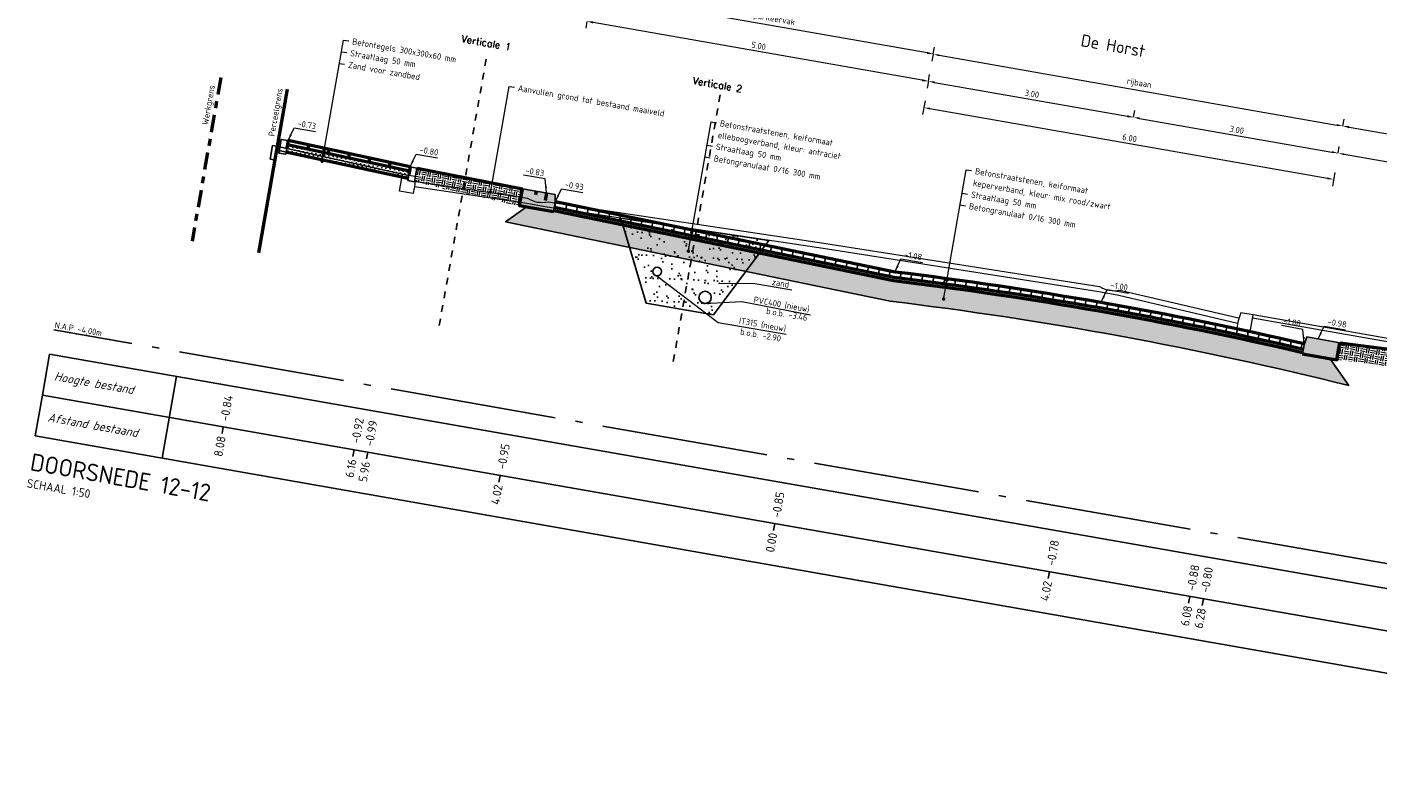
# Model space of a CAD drawing. Header units: metres. Extents: x 2514 to 227642, y 1683 to 852646.
# Tile 382 of 462: x 114335 to 114355, y 426014 to 426025. Entities that reach past the tile are written whole.
import ezdxf
from ezdxf.enums import TextEntityAlignment as Align

# ---------------------------------------------------------------- set-up
doc = ezdxf.new("R2010")
doc.units = ezdxf.units.M
for name, pattern in [('AL-NAP_LIJN', [15.25, 12, -1.5, 0.25, -1.5]), ('DASHED', [0.75, 0.5, -0.25]), ('VH-TROTTOIRBAND_180-200', [20, 10, -2, 2, -2, 2, -2]), ('XX-CENTER', [8, 5, -1, 1, -1])]:
    doc.linetypes.add(name, pattern=pattern)
doc.layers.get('Defpoints').update_dxf_attribs({"color": 244, "lineweight": 35})
for name, color, linetype, lineweight in [('B-WE-GR-GROENVOORZIENING-GD', 80, 'Continuous', 25), ('B-WE-OG-BEBOUWING_STRAATNAAM-T35', 2, 'Continuous', 35), ('B-WE-VH-KANTOPSLUITING_TROTTOIRBAND_180 200-G', 210, 'VH-TROTTOIRBAND_180-200', 18), ('B-WE-VH-VERHARDING_BETONSTRAATSTEEN-GD', 252, 'Continuous', 25), ('B-WE-VH-VERHARDING_TEGEL-GD', 252, 'Continuous', 25), ('N-WE-GR-GROENVOORZIENING-GD', 80, 'Continuous', 50), ('N-WE-GR-GROND-AD-50', 92, 'Continuous', 18), ('N-WE-GW-GROND_ZAND-AD-50', 7, 'Continuous', 18), ('N-WE-GW-GROND_ZAND_FUNDERINGSZAND-GD', 7, 'Continuous', 50), ('N-WE-GW-GROND_ZAND_ONTGRAVEN-GD', 251, 'Continuous', 18), ('N-WE-IE-MEUBILAIR_WEGMEUBILAIR_LICHTMAST-S', 7, 'Continuous', 25), ('N-WE-KG-GRENS_PERCEEL-GD', 150, 'Continuous', 50), ('N-WE-KG-GRENS_WERK-GD', 7, 'XX-CENTER', 50), ('N-WE-VH-ELEMENTENVERHARDING-AD', 8, 'Continuous', 25), ('N-WE-VH-KANTOPSLUITING_OPSLUITBAND-SD', 1, 'Continuous', 25), ('N-WE-VH-KANTOPSLUITING_TROTTOIRBAND-SD', 210, 'Continuous', 25), ('N-WE-VH-M', 7, 'Continuous', 18), ('N-WE-VH-NAP-T18', 1, 'Continuous', 18), ('N-WE-VH-T18', 10, 'Continuous', 18), ('N-WE-VH-VERHARDING_BETONSTRAATSTEEN-GD', 252, 'Continuous', 50), ('N-WE-VH-VERHARDING_FUNDERING-AD-50', 252, 'Continuous', 18), ('N-WE-VH-VERHARDING_FUNDERING-O', 7, 'Continuous', 18), ('N-WE-VH-VERHARDING_TEGEL-GD', 252, 'Continuous', 50), ('X-XX-AL-NAP-GD', 7, 'AL-NAP_LIJN', 25), ('X-XX-AL-NAP-T18', 10, 'Continuous', 18), ('X-XX-AL-PROFIELBALK-G', 7, 'Continuous', 25), ('X-XX-AL-PROFIELBALK-T25', 7, 'Continuous', 25), ('X-XX-AL-VERWIJZING-T18', 10, 'Continuous', 18), ('X-XX-AL-VERWIJZING_DOORSNEDE-T25', 7, 'Continuous', 25), ('X-XX-AL-VERWIJZING_DOORSNEDE-T50', 130, 'Continuous', 50)]:
    doc.layers.add(name, color=color, linetype=linetype, lineweight=lineweight)
doc.layers.add('X-XX-AL-HULPLIJN-G', color=6, linetype='Continuous', lineweight=18, plot=False)
doc.styles.add('NLCS-ISO-M50-T18', font='NLCS-ISO.ttf', dxfattribs={"height": 0.09000000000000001})
doc.styles.add('NLCS-ISO-M50-T18_CURSIEF', font='NLCS-ISO.ttf', dxfattribs={"oblique": 15, "height": 0.09000000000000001})
doc.styles.add('NLCS-ISO-M50-T25', font='NLCS-ISO.ttf', dxfattribs={"height": 0.125})
doc.styles.add('NLCS-ISO-M50-T25_CURSIEF', font='NLCS-ISO.ttf', dxfattribs={"oblique": 15, "height": 0.125})
doc.styles.add('NLCS-ISO-M50-T35', font='NLCS-ISO.ttf', dxfattribs={"height": 0.175})
doc.styles.add('NLCS-ISO-M50-T50', font='NLCS-ISO.ttf', dxfattribs={"height": 0.25})
doc.styles.get("Standard").update_dxf_attribs({"font": 'romans'})
doc.dimstyles.new('NLCS-M50-T18-PIJL_L2_H1', dxfattribs={"dimscale": 0.05, "dimtxt": 2.5, "dimasz": 1.8, "dimexe": 2, "dimexo": 2, "dimgap": 0.7, "dimtad": 1, "dimzin": 0, "dimdsep": 46, "dimtxsty": 'NLCS-ISO-M50-T18', "dimcen": 0, "dimdle": 2, "dimclrd": 256, "dimclre": 256, "dimclrt": 1, "dimadec": 1, "dimazin": 0, "dimtfac": 1, "dimtdec": 3, "dimtofl": 0, "dimtmove": 0, "dimatfit": 3, "dimfxl": 2, "dimfxlon": 1, "dimtfillclr": 256, "dimtolj": 1, "dimtzin": 0, "dimlwd": -1, "dimlwe": -1, "dimarcsym": 0})
doc.dimstyles.new('NLCS-M50-T18_CURSIEF-PIJL_A_L2_H1', dxfattribs={"dimscale": 0.05, "dimtxt": 2.5, "dimasz": 1.8, "dimexe": 2, "dimexo": 2, "dimgap": 0.7, "dimtad": 1, "dimzin": 0, "dimdsep": 46, "dimtxsty": 'NLCS-ISO-M50-T18_CURSIEF', "dimcen": 2.5, "dimdle": 2, "dimclrd": 256, "dimclre": 256, "dimclrt": 10, "dimadec": 1, "dimazin": 0, "dimtfac": 1, "dimtdec": 3, "dimtofl": 0, "dimtmove": 0, "dimatfit": 3, "dimfxl": 2, "dimtfillclr": 256, "dimtolj": 1, "dimtzin": 0, "dimlwd": -1, "dimlwe": -1, "dimarcsym": 0})
pattern_1 = [(350.0500476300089, (1.192713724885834, 12.38315176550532), (0.03617959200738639, 0.02538034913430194), [0, -0.06249999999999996])]
pattern_2 = [(27.51356215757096, (0, 0), (0.03455686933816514, 0.2423863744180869), [0, -0.19304, 0, -0.2159, 0, -0.206375]), (357.513562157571, (0, 0), (0.2835103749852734, 0.3140051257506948), [0, -0.10414, 0, -0.17399, 0, -0.06667500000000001]), (317.513562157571, (-0.1538432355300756, 0.02708916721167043), (0.3896285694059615, -0.06787729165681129), [0, -0.0635, 0, -0.2286, 0, -0.29845]), (307.513562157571, (-0.1538432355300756, 0.02708916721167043), (0.3953234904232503, 0.04356974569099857), [0, -0.03175, 0, -0.14986, 0, -0.17145])]

# ---------------------------------------------------------------- blocks, each defined once
blk = doc.blocks.new('*D979')
at = {"layer": 'Defpoints', "color": 0, "transparency": 16777216}
for p in [(114348.4824426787, 426024.6111653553), (114351.4410448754, 426024.0921482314), (114351.4410448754, 426024.0921482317)]:
    blk.add_point(p, dxfattribs=at)
at = {"layer": 'N-WE-VH-M', "transparency": 16777216}
for p, q in [((114348.482442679, 426024.611165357), (114348.4997214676, 426024.7096612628)), ((114348.5710889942, 426024.5956144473), (114351.3523985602, 426024.1076991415)), ((114351.4410448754, 426024.0921482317), (114351.458323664, 426024.1906441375))]:
    blk.add_line(p, q, dxfattribs=at)
for points in [[(114348.5736808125, 426024.6103888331), (114348.5684971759, 426024.5808400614), (114348.482442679, 426024.611165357)], [(114351.3549903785, 426024.1224735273), (114351.3498067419, 426024.0929247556), (114351.4410448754, 426024.0921482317)]]:
    blk.add_solid(points, dxfattribs=at)
at = {"layer": 'N-WE-VH-M', "color": 1, "transparency": 16777216, "insert": (114349.9755668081, 426024.430453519), "char_height": 0.09000000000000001, "attachment_point": 5, "rotation": 350.0500476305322, "style": 'NLCS-ISO-M50-T18'}
blk.add_mtext('\\A1;3.00', dxfattribs=at)
blk = doc.blocks.new('*D980')
at = {"layer": 'Defpoints', "color": 0, "transparency": 16777216}
for p in [(114351.4410448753, 426024.0921482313), (114354.3928486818, 426023.5743237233), (114354.3928486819, 426023.5743237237)]:
    blk.add_point(p, dxfattribs=at)
at = {"layer": 'N-WE-VH-M', "transparency": 16777216}
for p, q in [((114351.4410448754, 426024.0921482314), (114351.458323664, 426024.1906441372)), ((114351.5296911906, 426024.0765973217), (114354.3042023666, 426023.5898746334)), ((114354.3928486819, 426023.5743237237), (114354.4101274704, 426023.6728196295))]:
    blk.add_line(p, q, dxfattribs=at)
for points in [[(114351.5322830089, 426024.0913717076), (114351.5270993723, 426024.0618229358), (114351.4410448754, 426024.0921482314)], [(114354.3067941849, 426023.6046490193), (114354.3016105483, 426023.5751002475), (114354.3928486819, 426023.5743237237)]]:
    blk.add_solid(points, dxfattribs=at)
at = {"layer": 'N-WE-VH-M', "color": 1, "transparency": 16777216, "insert": (114352.9307698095, 426023.9120327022), "char_height": 0.09000000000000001, "attachment_point": 5, "rotation": 350.0500476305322, "style": 'NLCS-ISO-M50-T18'}
blk.add_mtext('\\A1;3.00', dxfattribs=at)
blk = doc.blocks.new('*D981')
at = {"layer": 'Defpoints', "color": 0, "transparency": 16777216}
for p in [(114354.3928486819, 426023.5743237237), (114358.1501723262, 426022.9151897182), (114358.1501723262, 426022.9151897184)]:
    blk.add_point(p, dxfattribs=at)
at = {"layer": 'N-WE-VH-M', "transparency": 16777216}
for p, q in [((114354.3928486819, 426023.574323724), (114354.4101274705, 426023.6728196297)), ((114354.4814949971, 426023.5587728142), (114358.061526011, 426022.9307406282)), ((114358.1501723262, 426022.9151897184), (114358.1674511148, 426023.0136856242))]:
    blk.add_line(p, q, dxfattribs=at)
for points in [[(114354.4840868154, 426023.5735472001), (114354.4789031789, 426023.5439984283), (114354.3928486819, 426023.574323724)], [(114358.0641178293, 426022.945515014), (114358.0589341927, 426022.9159662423), (114358.1501723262, 426022.9151897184)]]:
    blk.add_solid(points, dxfattribs=at)
at = {"layer": 'N-WE-VH-M', "color": 1, "transparency": 16777216, "insert": (114356.285333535, 426023.3235534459), "char_height": 0.09000000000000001, "attachment_point": 5, "rotation": 350.0500476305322, "style": 'NLCS-ISO-M50-T18'}
blk.add_mtext('\\A1;3.81', dxfattribs=at)
blk = doc.blocks.new('*D983')
at = {"layer": 'Defpoints', "color": 0, "transparency": 16777216}
for p in [(114343.5575863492, 426025.4751154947), (114343.5575863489, 426025.4751154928), (114348.4824426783, 426024.6111653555)]:
    blk.add_point(p, dxfattribs=at)
at = {"layer": 'N-WE-VH-M', "transparency": 16777216}
for p, q in [((114343.5575863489, 426025.4751154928), (114343.5403075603, 426025.376619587)), ((114348.3937963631, 426024.626716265), (114343.6462326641, 426025.4595645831)), ((114348.4824426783, 426024.6111653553), (114348.4651638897, 426024.5126694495))]:
    blk.add_line(p, q, dxfattribs=at)
for points in [[(114343.6488244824, 426025.474338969), (114343.6436408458, 426025.4447901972), (114343.5575863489, 426025.4751154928)], [(114348.3963881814, 426024.6414906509), (114348.3912045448, 426024.6119418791), (114348.4824426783, 426024.6111653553)]]:
    blk.add_solid(points, dxfattribs=at)
at = {"layer": 'N-WE-VH-M', "color": 1, "transparency": 16777216, "insert": (114346.0338375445, 426025.1219371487), "char_height": 0.09000000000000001, "attachment_point": 5, "rotation": 350.0500476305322, "style": 'NLCS-ISO-M50-T18'}
blk.add_mtext('\\A1;5.00', dxfattribs=at)
blk = doc.blocks.new('*D987')
at = {"layer": 'Defpoints', "color": 0, "transparency": 16777216}
for p in [(114348.4824426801, 426024.6111653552), (114354.3928486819, 426023.5743237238), (114354.3265035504, 426023.1961303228)]:
    blk.add_point(p, dxfattribs=at)
at = {"layer": 'N-WE-VH-M', "transparency": 16777216}
for p, q in [((114348.4333763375, 426024.3314678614), (114348.3988187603, 426024.1344760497)), ((114348.5047438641, 426024.2174210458), (114354.2378572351, 426023.2116812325)), ((114354.343782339, 426023.2946262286), (114354.3092247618, 426023.0976344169))]:
    blk.add_line(p, q, dxfattribs=at)
for points in [[(114348.5073356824, 426024.2321954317), (114348.5021520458, 426024.2026466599), (114348.4160975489, 426024.2329719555)], [(114354.2404490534, 426023.2264556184), (114354.2352654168, 426023.1969068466), (114354.3265035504, 426023.1961303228)]]:
    blk.add_solid(points, dxfattribs=at)
at = {"layer": 'N-WE-VH-M', "color": 1, "transparency": 16777216, "insert": (114351.3851235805, 426023.7933478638), "char_height": 0.09000000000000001, "attachment_point": 5, "rotation": 350.0500476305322, "style": 'NLCS-ISO-M50-T18'}
blk.add_mtext('\\A1;6.00', dxfattribs=at)
blk = doc.blocks.new('_Dot')
at = {"color": 0, "linetype": 'ByBlock', "lineweight": -2}
blk.add_line((-0.5, 0), (-1, 0), dxfattribs=at)
at = {"color": 0, "linetype": 'ByBlock', "const_width": 0.5}
blk.add_lwpolyline([(-0.25, 0, 1), (0.25, 0, 1)], format="xyb", close=True, dxfattribs=at)
blk = doc.blocks.new('*D874')
at = {"layer": 'Defpoints', "color": 0, "ltscale": 0.2, "transparency": 16777216}
for p in [(114343.6267012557, 426025.8690991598), (114343.6267012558, 426025.8690991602), (114348.5513171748, 426025.0051911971)]:
    blk.add_point(p, dxfattribs=at)
at = {"layer": 'N-WE-VH-M', "ltscale": 0.2, "transparency": 16777216}
for p, q in [((114343.6267012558, 426025.8690991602), (114343.6439800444, 426025.967595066)), ((114348.4626708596, 426025.0207421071), (114343.7153475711, 426025.8535482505)), ((114348.5513171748, 426025.0051911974), (114348.5685959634, 426025.1036871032))]:
    blk.add_line(p, q, dxfattribs=at)
for points in [[(114343.7179393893, 426025.8683226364), (114343.7127557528, 426025.8387738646), (114343.6267012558, 426025.8690991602)], [(114348.4652626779, 426025.035516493), (114348.4600790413, 426025.0059677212), (114348.5513171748, 426025.0051911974)]]:
    blk.add_solid(points, dxfattribs=at)
at = {"layer": 'N-WE-VH-M', "color": 1, "ltscale": 0.2, "transparency": 16777216, "insert": (114346.1051648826, 426025.5292388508), "char_height": 0.09000000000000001, "attachment_point": 5, "rotation": 350.0500476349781, "style": 'NLCS-ISO-M50-T18'}
blk.add_mtext('\\A1;haaksparkeervak', dxfattribs=at)
blk = doc.blocks.new('*D876')
at = {"layer": 'Defpoints', "color": 0, "transparency": 16777216}
for p in [(114348.5513171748, 426025.0051911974), (114354.4613917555, 426023.9650462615), (114354.4613917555, 426023.9650462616)]:
    blk.add_point(p, dxfattribs=at)
at = {"layer": 'N-WE-VH-M', "transparency": 16777216}
for p, q in [((114348.5507450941, 426025.001930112), (114348.5334663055, 426024.9034342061)), ((114348.6393914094, 426024.9863792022), (114354.3727454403, 426023.9805971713)), ((114354.4613917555, 426023.9650462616), (114354.4786705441, 426024.0635421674))]:
    blk.add_line(p, q, dxfattribs=at)
for points in [[(114348.6419832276, 426025.0011535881), (114348.6367995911, 426024.9716048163), (114348.5507450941, 426025.001930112)], [(114354.3753372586, 426023.9953715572), (114354.370153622, 426023.9658227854), (114354.4613917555, 426023.9650462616)]]:
    blk.add_solid(points, dxfattribs=at)
at = {"layer": 'N-WE-VH-M', "color": 1, "transparency": 16777216, "insert": (114351.5222240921, 426024.5755818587), "char_height": 0.09000000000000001, "attachment_point": 5, "rotation": 350.0500476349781, "style": 'NLCS-ISO-M50-T18'}
blk.add_mtext('\\A1;rijbaan', dxfattribs=at)
blk = doc.blocks.new('*D877')
at = {"layer": 'Defpoints', "color": 0, "ltscale": 0.2, "transparency": 16777216}
for p in [(114354.4613917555, 426023.9650462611), (114358.2187153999, 426023.3059122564), (114358.2187153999, 426023.3059122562)]:
    blk.add_point(p, dxfattribs=at)
at = {"layer": 'N-WE-VH-M', "ltscale": 0.2, "transparency": 16777216}
for p, q in [((114354.4613917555, 426023.9650462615), (114354.4786705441, 426024.0635421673)), ((114354.5500380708, 426023.9494953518), (114358.1300690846, 426023.321463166)), ((114358.2187153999, 426023.3059122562), (114358.2014366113, 426023.2074163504))]:
    blk.add_line(p, q, dxfattribs=at)
for points in [[(114354.5526298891, 426023.9642697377), (114354.5474462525, 426023.9347209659), (114354.4613917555, 426023.9650462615)], [(114358.1326609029, 426023.3362375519), (114358.1274772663, 426023.3066887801), (114358.2187153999, 426023.3059122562)]]:
    blk.add_solid(points, dxfattribs=at)
at = {"layer": 'N-WE-VH-M', "color": 1, "ltscale": 0.2, "transparency": 16777216, "insert": (114356.356209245, 426023.7275729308), "char_height": 0.09000000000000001, "attachment_point": 5, "rotation": 350.0500476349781, "style": 'NLCS-ISO-M50-T18'}
blk.add_mtext('\\A1;groen/plantvak', dxfattribs=at)

msp = doc.modelspace()

# ---------------------------------------------------------------- hatches: boundary and pattern name
for points in [[(114343.0987070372, 426022.8566588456), (114343.076244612, 426022.728614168), (114342.5837650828, 426022.8150081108), (114342.6269620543, 426023.0612478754), (114343.0997424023, 426022.9783096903)], [(114353.9028690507, 426020.8090323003), (114353.8804066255, 426020.6809876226), (114354.3728861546, 426020.5945936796), (114354.4160831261, 426020.8408334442), (114353.9433027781, 426020.9237716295)]]:
    msp.add_hatch(color=8).paths.add_polyline_path(points)
at = {"layer": 'N-WE-GR-GROND-AD-50', "ltscale": 0.2}
h = msp.add_hatch(dxfattribs=at)
h.set_pattern_fill('AGR-GROND', color=256, scale=0.02999999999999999, angle=-5.232918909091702e-10, pattern_type=2)
h.set_pattern_definition([(350.0500476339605, (-16.6957201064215, -18.10988357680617), (0.08683102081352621, 0.06091283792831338), [0.07499999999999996, -0.07499999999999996]), (350.0500476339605, (-16.6905364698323, -18.08033480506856), (0.08683102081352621, 0.06091283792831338), [0.07499999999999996, -0.07499999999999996]), (80.05004763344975, (-16.66448716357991, -18.06206095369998), (-0.06091283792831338, 0.08683102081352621), [0.07499999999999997, -0.07499999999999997]), (80.05004763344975, (-16.63493839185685, -18.0672445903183), (-0.06091283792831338, 0.08683102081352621), [0.07499999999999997, -0.07499999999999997])])
h.paths.add_polyline_path([(114342.6269620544, 426023.061247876), (114341.1050054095, 426023.3586974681), (114341.0720797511, 426023.1614193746), (114342.5837650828, 426022.8150081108)])
h = msp.add_hatch(dxfattribs=at)
h.set_pattern_fill('AGR-GROND', color=256, scale=0.02999999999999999, angle=-5.232918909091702e-10, pattern_type=2)
h.set_pattern_definition([(350.0500476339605, (-2.931105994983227, -20.23776448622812), (0.0868310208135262, 0.06091283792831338), [0.07499999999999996, -0.07499999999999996]), (350.0500476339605, (-2.925922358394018, -20.20821571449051), (0.0868310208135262, 0.06091283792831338), [0.07499999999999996, -0.07499999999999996]), (80.05004763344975, (-2.899873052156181, -20.18994186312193), (-0.06091283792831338, 0.0868310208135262), [0.07499999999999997, -0.07499999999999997]), (80.05004763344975, (-2.870324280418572, -20.19512549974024), (-0.06091283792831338, 0.0868310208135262), [0.07499999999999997, -0.07499999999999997])])
h.paths.add_polyline_path([(114357.7115742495, 426020.4150076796), (114354.4160217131, 426020.8404833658), (114354.3728247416, 426020.5942436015), (114357.6770166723, 426020.2180158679)])
at = {"layer": 'N-WE-GW-GROND_ZAND-AD-50', "ltscale": 0.2}
h = msp.add_hatch(dxfattribs=at)
h.set_pattern_fill('AGW-GROND_ZAND_CUNETZAND-SO', color=1, scale=0.04999999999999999, angle=-5.232918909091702e-10, pattern_type=2)
h.set_pattern_definition(pattern_1)
h.paths.add_polyline_path([(114340.9745638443, 426023.2088628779), (114340.9961500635, 426023.3169233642), (114339.235567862, 426023.696798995), (114339.2139894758, 426023.5887831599)])
h = msp.add_hatch(dxfattribs=at)
h.set_pattern_fill('AGW-GROND_ZAND_CUNETZAND-SO', color=1, scale=0.04999999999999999, angle=-5.232918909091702e-10, pattern_type=2)
h.set_pattern_definition(pattern_1)
edge = h.paths.add_edge_path()
edge.add_line((114347.9868183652, 426021.7859113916), (114343.0878864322, 426022.7976408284))
edge.add_line((114343.0878864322, 426022.7976408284), (114343.0792470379, 426022.7483928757))
edge.add_line((114343.0792470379, 426022.7483928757), (114347.9781750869, 426021.7366412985))
edge.add_arc((114341.5046014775, 425967.4812914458), 54.64018798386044, 76.90539287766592, 83.19581966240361, ccw=False)
edge.add_line((114353.8838623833, 426020.7006868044), (114353.8925017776, 426020.7499347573))
edge.add_arc((114341.2431689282, 425965.9921523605), 56.19982521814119, 76.99254705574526, 83.10823588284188)
at = {"layer": 'N-WE-IE-MEUBILAIR_WEGMEUBILAIR_LICHTMAST-S', "ltscale": 0.2}
h = msp.add_hatch(dxfattribs=at)
h.set_pattern_fill('AR-SAND', color=256, scale=0.005)
h.set_pattern_definition(pattern_2)
h.paths.add_polyline_path([(114345.8496723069, 426021.8698994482), (114344.1709267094, 426022.216602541), (114344.409592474, 426021.4134506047), (114345.3845053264, 426021.2417850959)])
h.paths.add_polyline_path([(114344.6316049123, 426021.8560355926, -1), (114344.5075528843, 426021.8778790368, -1)], flags=16)
h.paths.add_polyline_path([(114345.3480776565, 426021.4800635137, -1), (114345.1745454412, 426021.5106195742, -1)], flags=16)
h.paths.add_polyline_path([(114345.0521326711, 426022.3409424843), (114344.0739450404, 426022.542962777), (114344.1709267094, 426022.216602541), (114345.8496723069, 426021.8698994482), (114346.0464390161, 426022.1355932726), (114345.0521326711, 426022.3409424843), (114345.0227434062, 426022.1734120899, -1), (114345.018423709, 426022.1487881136, -1), (114345.0227434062, 426022.1734120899)])
h.paths.add_polyline_path([(114346.1790133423, 426022.3146082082), (114345.0766817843, 426022.4808821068), (114345.074599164, 426022.4690103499), (114346.1316899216, 426022.2507074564)])
h.paths.add_polyline_path([(114346.0792277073, 426022.1798677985), (114345.0607736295, 426022.3901993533), (114345.0598638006, 426022.3850129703), (114345.0577039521, 426022.3727009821, -1), (114345.0533842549, 426022.3480770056), (114345.0521326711, 426022.3409424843), (114346.0464390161, 426022.1355932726)])
h.paths.add_polyline_path([(114345.0745991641, 426022.4690103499), (114344.8557218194, 426022.5142113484), (114344.0462035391, 426022.6363177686), (114344.0577872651, 426022.5973365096), (114345.0607736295, 426022.3901993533), (114345.0641834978, 426022.4096369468), (114345.0662101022, 426022.4211893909, -1), (114345.0705297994, 426022.4458133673)])
h = msp.add_hatch(dxfattribs=at)
h.set_pattern_fill('AR-SAND', color=256, scale=0.005)
h.set_pattern_definition(pattern_2)
h.paths.add_polyline_path([(114346.1316899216, 426022.2507074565), (114345.074599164, 426022.46901035), (114345.0726896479, 426022.4581253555), (114345.0705297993, 426022.4458133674, -1), (114345.0662101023, 426022.4211893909), (114345.0607736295, 426022.3901993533), (114346.0792277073, 426022.1798677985)])
at = {"layer": 'N-WE-VH-ELEMENTENVERHARDING-AD'}
h = msp.add_hatch(dxfattribs=at)
h.set_pattern_fill('ANSI31', color=1, scale=0.04999999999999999, angle=44.99999999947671)
h.set_pattern_definition([(80.05004763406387, (1.192713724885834, 12.38315176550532), (-0.1563622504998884, 0.02743007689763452), [])])
edge = h.paths.add_edge_path()
edge.add_arc((114341.5057244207, 425967.4813260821), 54.68996767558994, 76.91037166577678, 83.19410767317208, ccw=False)
edge.add_line((114353.8916345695, 426020.7502832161), (114353.9096080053, 426020.8281555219))
edge.add_arc((114341.5151407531, 425967.5348023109), 54.71566791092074, 76.90742951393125, 83.19266575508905)
edge.add_line((114348.0006476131, 426021.8647435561), (114343.1017094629, 426022.8764375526))
edge.add_line((114343.1017094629, 426022.8764375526), (114343.0878864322, 426022.7976408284))
edge.add_line((114343.0878864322, 426022.7976408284), (114347.9868183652, 426021.7859113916))
at = {"layer": 'N-WE-VH-VERHARDING_FUNDERING-AD-50', "lineweight": 5, "ltscale": 0.2}
h = msp.add_hatch(dxfattribs=at)
h.set_pattern_fill('AVH-FUNDERING_02-SO', color=256, scale=0.25, pattern_type=2)
h.set_pattern_definition([(0, (0, 0), (0.25, 0.25), [0.03125, -0.21875]), (90, (0, 0), (-0.25, 0.25), [0.03125, -0.21875]), (135, (0.03125, 0), (-0.2499999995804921, 1.387778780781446e-17), [0.044194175, -0.309359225]), (0, (0.03125, 0.140625), (0.25, 0.25), [0.03125, -0.21875]), (45, (0.046875, 0.125), (0, 0.2499999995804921), [0.022097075, -0.3314563]), (135, (0.046875, 0.125), (-0.2499999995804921, 1.387778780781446e-17), [0.022097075, -0.3314563]), (0, (0.125, 0.203125), (0.25, 0.25), [0.044194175, -0.205805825]), (45, (0.125, 0.203125), (0, 0.2499999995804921), [0.03125, -0.3223034]), (135, (0.169194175, 0.203125), (-0.2499999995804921, 1.387778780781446e-17), [0.03125, -0.3223034]), (90, (0.171875, 0.0625), (-0.25, 0.25), [0.03125, -0.21875]), (45, (0.171875, 0.0625), (0, 0.2499999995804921), [0.022097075, -0.3314563]), (135, (0.1875, 0.078125), (-0.2499999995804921, 1.387778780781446e-17), [0.022097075, -0.3314563]), (0, (0.03125, 0.0625), (0.25, 0.25), [0.015625, -0.209375]), (0, (0.21875, 0.125), (0.25, 0.25), [0.015625, -0.209375]), (90, (0.140625, 0.15625), (-0.25, 0.25), [0.015625, -0.209375]), (135, (0.171875, 0.015625), (-0.2499999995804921, 1.387778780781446e-17), [0.022097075, -0.3314563]), (135, (0.0625, 0.1875), (-0.2499999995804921, 1.387778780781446e-17), [0.022097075, -0.3314563]), (45, (0.1171875, 0.08203125), (0, 0.2499999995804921), [0.022097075, -0.3314563]), (90, (0.0859375, 0.03125), (-0.25, 0.25), [0.00390625, -0.24609375]), (90, (0.09765625, 0.13671875), (-0.25, 0.25), [0.00390625, -0.24609375]), (90, (0.21484375, 0.1796875), (-0.25, 0.25), [0.00390625, -0.24609375]), (90, (0.21875, 0.046875), (-0.25, 0.25), [0.00390625, -0.24609375])])
edge = h.paths.add_edge_path()
edge.add_arc((114341.5039522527, 425967.4775903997), 54.64393988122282, 76.90560904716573, 83.19560349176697)
edge.add_line((114347.9781750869, 426021.7366412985), (114343.0792807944, 426022.7483859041))
edge.add_line((114343.0792807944, 426022.7483859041), (114343.0757466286, 426022.7284406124))
edge.add_line((114343.0757466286, 426022.7284406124), (114342.928047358, 426022.7546118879))
edge.add_line((114342.928047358, 426022.7546118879), (114342.6818076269, 426022.7978088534))
edge.add_line((114342.6818076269, 426022.7978088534), (114342.380425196, 426022.5863860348))
edge.add_line((114342.380425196, 426022.5863860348), (114347.931346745, 426021.4399814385))
edge.add_arc((114341.4352330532, 425967.5025837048), 54.3271789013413, 76.03355923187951, 83.13248711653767, ccw=False)
edge.add_line((114354.5472896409, 426020.2237022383), (114354.2750676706, 426020.6117536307))
edge.add_line((114354.2750676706, 426020.6117536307), (114354.0288279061, 426020.6549506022))
edge.add_line((114354.0288279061, 426020.6549506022), (114353.8810840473, 426020.680868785))
edge.add_line((114353.8810840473, 426020.680868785), (114353.8838623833, 426020.7006868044))

# ---------------------------------------------------------------- linework, layer by layer
at = {"layer": 'B-WE-GR-GROENVOORZIENING-GD', "color": 251, "lineweight": 5, "ltscale": 0.2, "flags": 128}
for points in [[(114358.0316317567, 426020.3385557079), (114353.1597599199, 426021.1932109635)], [(114358.040271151, 426020.3878036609), (114353.1683993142, 426021.2424589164)]]:
    msp.add_lwpolyline(points, dxfattribs=at)
at = {"layer": 'B-WE-VH-KANTOPSLUITING_TROTTOIRBAND_180 200-G', "color": 251, "lineweight": 5, "flags": 128}
for points in [[(114341.0717567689, 426023.1209720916), (114341.0493616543, 426022.9929156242), (114340.8523517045, 426023.0273696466), (114340.8954192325, 426023.273632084), (114341.0727281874, 426023.2426234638)], [(114352.9506729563, 426021.1588214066), (114352.9282105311, 426021.030776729), (114353.1252023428, 426020.9962191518), (114353.1683993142, 426021.2424589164), (114352.9911066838, 426021.2735607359)]]:
    msp.add_lwpolyline(points, close=True, dxfattribs=at)
at = {"layer": 'B-WE-VH-VERHARDING_BETONSTRAATSTEEN-GD', "color": 251, "lineweight": 5, "ltscale": 0.2, "flags": 128}
msp.add_lwpolyline([(114341.0798395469, 426023.1702108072), (114342.701373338, 426022.925437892, 0.1999999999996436), (114342.997016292, 426022.8744943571), (114346.9763815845, 426022.2779391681), (114350.9502352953, 426021.6518857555, 0.1999583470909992), (114351.2458254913, 426021.6009756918), (114352.9575843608, 426021.1982197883)], format="xyb", dxfattribs=at)
msp.add_lwpolyline([(114352.9392616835, 426021.1203463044), (114351.2298570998, 426021.5225482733), (114350.9388677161, 426021.572689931), (114346.9642262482, 426022.1988674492), (114342.9842920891, 426022.7955079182), (114342.6886090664, 426022.8464583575), (114341.0678987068, 426023.0911069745)], dxfattribs=at)
at = {"layer": 'B-WE-VH-VERHARDING_TEGEL-GD', "color": 251, "ltscale": 0.2, "flags": 128}
for points in [[(114339.0694462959, 426023.6244610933), (114340.8846681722, 426023.2248016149)], [(114339.0801973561, 426023.6732915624), (114340.8954192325, 426023.2736320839)]]:
    msp.add_lwpolyline(points, dxfattribs=at)
at = {"layer": 'N-WE-GR-GROENVOORZIENING-GD', "color": 1, "ltscale": 0.2, "flags": 128}
for points in [[(114341.1054587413, 426023.3586179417), (114342.6269620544, 426023.0612478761)], [(114354.4160831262, 426020.8408334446), (114357.7115742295, 426020.4150076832)]]:
    msp.add_lwpolyline(points, dxfattribs=at)
at = {"layer": 'N-WE-GW-GROND_ZAND_FUNDERINGSZAND-GD', "color": 1, "ltscale": 0.2, "flags": 128}
msp.add_lwpolyline([(114340.9745638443, 426023.2088628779), (114339.2139894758, 426023.5887831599)], dxfattribs=at)
msp.add_lwpolyline([(114343.0792470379, 426022.7483928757), (114347.9781750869, 426021.7366412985, -0.02745405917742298), (114353.8838623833, 426020.7006868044, -0.03204234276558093)], format="xyb", dxfattribs=at)
at = {"layer": 'N-WE-GW-GROND_ZAND_ONTGRAVEN-GD', "ltscale": 0.2, "flags": 128}
msp.add_lwpolyline([(114354.2750676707, 426020.6117536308), (114353.8810840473, 426020.6808687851), (114353.8838623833, 426020.7006868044, 0.02745217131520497), (114347.9781750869, 426021.7366412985), (114343.0792807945, 426022.7483859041), (114343.0757466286, 426022.7284406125), (114342.928047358, 426022.754611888), (114342.6818076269, 426022.7978088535), (114342.380425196, 426022.5863860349), (114347.9313467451, 426021.4399814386, -0.03098482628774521), (114354.5472896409, 426020.2237022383)], format="xyb", close=True, dxfattribs=at)
at = {"layer": 'N-WE-IE-MEUBILAIR_WEGMEUBILAIR_LICHTMAST-S', "linetype": 'DASHED', "ltscale": 0.2}
for p, q in [((114341.4264621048, 426021.0893994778), (114342.1111566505, 426024.9778772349)), ((114344.8025333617, 426020.572579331), (114345.4830177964, 426024.437147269))]:
    msp.add_line(p, q, dxfattribs=at)
at = {"layer": 'N-WE-IE-MEUBILAIR_WEGMEUBILAIR_LICHTMAST-S', "ltscale": 0.2}
for p, q in [((114344.409592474, 426021.4134506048), (114344.0462035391, 426022.6363177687)), ((114344.0462035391, 426022.6363177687), (114346.1790133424, 426022.3146082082)), ((114345.3845053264, 426021.241785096), (114346.1790133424, 426022.3146082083)), ((114344.409592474, 426021.4134506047), (114345.3845053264, 426021.241785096))]:
    msp.add_line(p, q, dxfattribs=at)
for centre, radius in [((114344.5695788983, 426021.8669573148), 0.06298023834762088), ((114345.2613115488, 426021.4953415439), 0.08810094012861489)]:
    msp.add_circle(centre, radius, dxfattribs=at)
at = {"layer": 'N-WE-KG-GRENS_PERCEEL-GD', "ltscale": 0.05, "flags": 128}
msp.add_lwpolyline([(114339.2327762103, 426024.4993525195), (114338.818085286, 426022.1354507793)], dxfattribs=at)
at = {"layer": 'N-WE-KG-GRENS_WERK-GD', "ltscale": 0.05, "flags": 128}
msp.add_lwpolyline([(114338.2752249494, 426024.6673323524), (114337.8605340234, 426022.3034306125)], dxfattribs=at)
at = {"layer": 'N-WE-VH-KANTOPSLUITING_OPSLUITBAND-SD', "color": 1, "flags": 128}
for points in [[(114339.1128816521, 426023.5761835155), (114339.2113775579, 426023.5589047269), (114339.2459351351, 426023.7558965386), (114339.1474392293, 426023.7731753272)], [(114340.9719519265, 426023.178984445), (114341.0704478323, 426023.1617056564), (114341.1050054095, 426023.3586974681), (114341.0065095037, 426023.3759762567)]]:
    msp.add_lwpolyline(points, close=True, dxfattribs=at)
at = {"layer": 'N-WE-VH-KANTOPSLUITING_TROTTOIRBAND-SD', "color": 1, "flags": 128}
for points in [[(114338.9865422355, 426023.4866670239), (114339.045639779, 426023.4762997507), (114339.0801973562, 426023.6732915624), (114339.0210998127, 426023.6836588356)], [(114343.0987070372, 426022.8566588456), (114343.076244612, 426022.728614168), (114342.5837650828, 426022.8150081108), (114342.6269620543, 426023.0612478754), (114343.0997424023, 426022.9783096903)], [(114353.9028690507, 426020.8090323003), (114353.8804066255, 426020.6809876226), (114354.3728861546, 426020.5945936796), (114354.4160831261, 426020.8408334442), (114353.9433027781, 426020.9237716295)]]:
    msp.add_lwpolyline(points, close=True, dxfattribs=at)
at = {"layer": 'N-WE-VH-M'}
for p, q in [((114339.7453450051, 426023.5070564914), (114340.0434157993, 426025.2061775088)), ((114340.0434157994, 426025.2061775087), (114340.1205312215, 426025.192649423)), ((114340.013869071, 426025.0377495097), (114340.0909844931, 426025.0242214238)), ((114339.9843223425, 426024.8693215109), (114340.0614377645, 426024.8557934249)), ((114342.1645032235, 426023.0013965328), (114342.4339647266, 426024.5374333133)), ((114342.4339647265, 426024.5374333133), (114342.5110801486, 426024.5239052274)), ((114345.018423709, 426022.1487881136), (114345.3477841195, 426024.0262722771)), ((114345.3477841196, 426024.026272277), (114345.4248995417, 426024.0127441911)), ((114345.2591439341, 426023.52098828), (114345.3362593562, 426023.5074601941)), ((114345.2886906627, 426023.6894162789), (114345.3658060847, 426023.6758881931)), ((114348.6990609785, 426021.4583651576), (114349.028421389, 426023.335849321)), ((114349.0284213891, 426023.335849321), (114349.1055368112, 426023.3223212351)), ((114348.9693279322, 426022.998993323), (114349.0464433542, 426022.9854652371)), ((114348.9397812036, 426022.830565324), (114349.0168966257, 426022.817037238))]:
    msp.add_line(p, q, dxfattribs=at)
at = {"layer": 'N-WE-VH-VERHARDING_BETONSTRAATSTEEN-GD', "ltscale": 0.2, "flags": 128}
for points in [[(114343.076244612, 426022.7286141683), (114342.5837650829, 426022.8150081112), (114342.6269620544, 426023.0612478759)], [(114353.8804066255, 426020.6809876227), (114354.3728861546, 426020.59459368), (114354.4160831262, 426020.8408334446)]]:
    msp.add_lwpolyline(points, dxfattribs=at)
at = {"layer": 'N-WE-VH-VERHARDING_BETONSTRAATSTEEN-GD', "color": 1, "ltscale": 0.2, "flags": 128}
for points in [[(114343.077773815, 426022.7486741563), (114347.9787854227, 426021.7365152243, -0.02743456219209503), (114353.8803108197, 426020.7015823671, -0.02743456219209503)], [(114343.0855298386, 426022.798090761), (114347.9877343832, 426021.7857222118, -0.0266717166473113), (114353.8916345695, 426020.7502832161, -0.0266717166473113)], [(114343.1017094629, 426022.8764375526), (114348.0006476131, 426021.8647435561, -0.02665688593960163), (114353.9096348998, 426020.8282318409)]]:
    msp.add_lwpolyline(points, format="xyb", dxfattribs=at)
at = {"layer": 'N-WE-VH-VERHARDING_FUNDERING-O', "color": 1, "lineweight": 5, "ltscale": 0.2, "flags": 128}
msp.add_lwpolyline([(114353.8838623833, 426020.7006868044, 0.0274521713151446), (114347.9781750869, 426021.7366412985), (114343.0792807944, 426022.7483859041), (114343.0757466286, 426022.7284406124), (114342.928047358, 426022.7546118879), (114342.6818076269, 426022.7978088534), (114342.380425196, 426022.5863860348), (114347.931346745, 426021.4399814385, -0.03098482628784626), (114354.5472896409, 426020.2237022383), (114354.2750676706, 426020.6117536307), (114353.8810840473, 426020.680868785)], format="xyb", close=True, dxfattribs=at)
at = {"layer": 'N-WE-VH-VERHARDING_TEGEL-GD', "color": 1, "ltscale": 0.2, "flags": 128}
for points in [[(114339.2459351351, 426023.7558965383), (114339.2269284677, 426023.6475510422)], [(114341.0065094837, 426023.3759762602), (114339.2459351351, 426023.7558965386)], [(114340.9961500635, 426023.3169233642), (114339.235567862, 426023.696798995)], [(114339.539184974, 426023.6926151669), (114339.5288177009, 426023.6335176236)], [(114339.8324348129, 426023.6293337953), (114339.8220675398, 426023.570236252)], [(114340.1256846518, 426023.5660524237), (114340.1153173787, 426023.5069548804)], [(114340.4189344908, 426023.5027710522), (114340.4085672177, 426023.4436735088)], [(114340.7121843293, 426023.4394896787), (114340.7018170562, 426023.3803921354)], [(114341.0065095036, 426023.3759762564), (114340.9875028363, 426023.2676307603)], [(114341.0054341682, 426023.3762083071), (114340.9950668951, 426023.3171107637)], [(114342.8245692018, 426023.0326821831), (114342.8142019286, 426022.9735846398)], [(114342.9716661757, 426023.0007772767), (114342.9526595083, 426022.8924317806)]]:
    msp.add_lwpolyline(points, dxfattribs=at)
at = {"layer": 'X-XX-AL-HULPLIJN-G', "color": 1, "ltscale": 0.2, "flags": 128}
msp.add_lwpolyline([(114354.028827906, 426020.6549506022), (114354.2750676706, 426020.6117536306), (114354.5472896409, 426020.2237022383, 0.03098482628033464), (114347.931346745, 426021.4399814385), (114342.380425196, 426022.5863860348), (114342.6818076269, 426022.7978088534), (114342.9280473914, 426022.754611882)], format="xyb", dxfattribs=at)
at = {"layer": 'X-XX-AL-NAP-GD', "ltscale": 0.2, "flags": 128}
msp.add_lwpolyline([(114364.4719595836, 426016.0106492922), (114335.867047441, 426021.0287079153)], dxfattribs=at)
at = {"layer": 'X-XX-AL-PROFIELBALK-G'}
for p, q in [((114335.8055675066, 426020.6782480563), (114335.7018947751, 426020.0872726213)), ((114337.4307243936, 426019.1748277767), (114337.6380698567, 426020.3567786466)), ((114335.7018947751, 426020.0872726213), (114335.5982220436, 426019.4962971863)), ((114338.2926586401, 426019.5312570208), (114338.3099374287, 426019.6297529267)), ((114340.1808010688, 426019.2000268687), (114340.1980798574, 426019.2985227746)), ((114340.3773165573, 426019.1655528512), (114340.3945953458, 426019.2640487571)), ((114342.2875824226, 426018.8304416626), (114342.3048612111, 426018.9289375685)), ((114346.2496682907, 426018.1353869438), (114346.2669470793, 426018.2338828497)), ((114350.2113705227, 426017.4403995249), (114350.2286493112, 426017.5388954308)), ((114352.2360547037, 426017.085216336), (114352.2533334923, 426017.1837122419)), ((114352.4330466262, 426017.0506587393), (114352.4503254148, 426017.1491546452))]:
    msp.add_line(p, q, dxfattribs=at)
at = {"layer": 'X-XX-AL-PROFIELBALK-G', "ltscale": 0.05}
for p, q in [((114335.8055675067, 426020.6782480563), (114364.4104796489, 426015.6601894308)), ((114335.7018947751, 426020.0872726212), (114364.3068069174, 426015.0692139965)), ((114335.5982220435, 426019.4962971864), (114364.203134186, 426014.4782385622))]:
    msp.add_line(p, q, dxfattribs=at)

# ---------------------------------------------------------------- block references
at = {"layer": 'N-WE-VH-M', "xscale": 0.04999999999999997, "yscale": 0.04999999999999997, "zscale": 0.04999999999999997, "rotation": 260.0500476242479}
for p in [(114339.7367056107, 426023.4578085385), (114339.7548810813, 426023.5614158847), (114339.7640016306, 426023.6134066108), (114342.166663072, 426023.013708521), (114345.0555441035, 426022.3603889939), (114345.0683699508, 426022.4335013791), (114345.0205835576, 426022.1611001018), (114348.7490072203, 426021.7430784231), (114348.736181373, 426021.669966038), (114348.7012208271, 426021.4706771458)]:
    msp.add_blockref('_Dot', p, dxfattribs=at)

# ---------------------------------------------------------------- texts
at = {"layer": 'B-WE-OG-BEBOUWING_STRAATNAAM-T35', "style": 'NLCS-ISO-M50-T35'}
msp.add_text('De Horst', height=0.175, rotation=349.9999999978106, dxfattribs=at).set_placement((114351.1464314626, 426025.1244201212), align=Align.MIDDLE)
at = {"layer": 'N-WE-IE-MEUBILAIR_WEGMEUBILAIR_LICHTMAST-S', "ltscale": 0.2, "char_height": 0.1, "attachment_point": 1}
for s, heights, insert, rotation in [('Verticale 1', [0.1682124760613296], (114341.7575176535, 426025.2773057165), 350.01356215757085), ('Verticale 2', [0.1682124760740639], (114345.0942992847, 426024.6735303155), 350.0135621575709)]:
    msp.add_mtext_dynamic_manual_height_columns(s, width=0.9406634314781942, gutter_width=12.5, heights=heights, dxfattribs=dict(at, insert=insert, rotation=rotation))
at = {"layer": 'N-WE-VH-NAP-T18', "style": 'NLCS-ISO-M50-T18'}
for s, height, rotation, p in [('-0.73', 0.08999999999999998, 350.0500476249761, (114339.3757720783, 426023.9634856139)), ('-0.80', 0.08999999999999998, 350.0500476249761, (114341.1363464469, 426023.583565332)), ('-0.83', 0.08999999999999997, 350.0500476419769, (114342.6631664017, 426023.2852622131)), ('-0.93', 0.08999999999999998, 350.0500476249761, (114343.2315464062, 426023.0840266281)), ('-1.08', 0.08999999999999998, 350.0500476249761, (114348.1304845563, 426022.0723326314)), ('zand', 0.08999999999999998, 350.0500476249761, (114346.2206322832, 426021.6757490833)), ('-1.00', 0.08999999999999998, 350.0500476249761, (114351.1045175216, 426021.6318301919)), ('PVC400 (nieuw)', 0.08999999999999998, 350.0500476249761, (114345.9553433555, 426021.4200549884)), ('IT315 (nieuw)', 0.08999999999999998, 350.0500476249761, (114345.7455545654, 426021.1164367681)), ('b.o.b. -3.46', 0.08999999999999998, 350.0500476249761, (114346.1368020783, 426021.2590480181)), ('-1.08', 0.08999999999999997, 350.0500476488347, (114353.5948237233, 426021.1139217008)), ('-0.98', 0.08999999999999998, 350.0500476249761, (114354.2351410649, 426021.1029413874)), ('b.o.b. -2.90', 0.08999999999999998, 350.0500476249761, (114345.7615801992, 426020.959389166))]:
    msp.add_text(s, height=height, rotation=rotation, dxfattribs=at).set_placement(p)
at = {"layer": 'N-WE-VH-T18', "style": 'NLCS-ISO-M50-T18'}
for s, p in [('Betontegels 300x300x60 mm', (114340.1653883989, 426025.143843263)), ('Zand voor zandbed', (114340.1062949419, 426024.8069872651)), ('Straatlaag 50 mm', (114340.1358416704, 426024.975415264)), ('Aanvullen grond tot bestaand maaiveld', (114342.5555238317, 426024.4727419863)), ('Betonstraatstenen, keiformaat', (114345.4697567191, 426023.9639380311)), ('Straatlaag 50 mm', (114345.4106632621, 426023.6270820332)), ('elleboogverband, kleur: antraciet', (114345.4402099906, 426023.7955100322)), ('Betongranulaat 0/16 300 mm', (114345.3811165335, 426023.4586540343)), ('Betonstraatstenen, keiformaat', (114349.1503939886, 426023.2735150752)), ('keperverband, kleur: mix rood/zwart', (114349.1208472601, 426023.1050870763)), ('Straatlaag 50 mm', (114349.0913005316, 426022.9366590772)), ('Betongranulaat 0/16 300 mm', (114349.061753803, 426022.7682310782))]:
    msp.add_text(s, height=0.08999999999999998, rotation=350.0500476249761, dxfattribs=at).set_placement(p)
at = {"layer": 'X-XX-AL-NAP-T18', "ltscale": 0.2, "style": 'NLCS-ISO-M50-T18'}
msp.add_text('N.A.P -4,00m', height=0.08999999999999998, rotation=350.050047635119, dxfattribs=at).set_placement((114335.8714971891, 426021.0540732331))
at = {"layer": 'X-XX-AL-PROFIELBALK-T25', "style": 'NLCS-ISO-M50-T25_CURSIEF', "oblique": 15}
for s, p in [('Hoogte bestand', (114336.4478481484, 426020.2609938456)), ('Afstand bestaand', (114336.4303593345, 426019.6548994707))]:
    msp.add_text(s, height=0.125, rotation=350.050047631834, dxfattribs=at).set_placement(p, align=Align.MIDDLE_CENTER)
at = {"layer": 'X-XX-AL-PROFIELBALK-T25', "style": 'NLCS-ISO-M50-T25'}
for s, p in [('-0.84', (114338.389736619, 426020.0846397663)), ('-0.92', (114340.2778790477, 426019.7534096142)), ('-0.99', (114340.4743945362, 426019.7189355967)), ('8.08', (114338.2860638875, 426019.493664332)), ('-0.95', (114342.3846604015, 426019.3838244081)), ('6.16', (114340.1742063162, 426019.16243418)), ('5.96', (114340.3707218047, 426019.1279601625)), ('4.02', (114342.28098767, 426018.7928489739)), ('-0.85', (114346.3467462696, 426018.6887696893)), ('0.00', (114346.2430735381, 426018.0977942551)), ('-0.78', (114350.3084485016, 426017.9937822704)), ('-0.88', (114352.3331326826, 426017.6385990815)), ('-0.80', (114352.5301246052, 426017.6040414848)), ('4.02', (114350.2047757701, 426017.4028068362)), ('6.08', (114352.2294599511, 426017.0476236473)), ('6.28', (114352.4264518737, 426017.0130660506))]:
    msp.add_text(s, height=0.125, rotation=80.05004763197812, dxfattribs=at).set_placement(p, align=Align.MIDDLE_RIGHT)
at = {"layer": 'X-XX-AL-VERWIJZING-T18', "ltscale": 0.2, "style": 'NLCS-ISO-M50-T18'}
for s, p in [('Werkgrens', (114338.0913369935, 426023.977924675)), ('Perceelgrens', (114339.0488882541, 426023.8099448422))]:
    msp.add_text(s, height=0.08999999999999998, rotation=80.05004763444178, dxfattribs=at).set_placement(p)
at = {"layer": 'X-XX-AL-VERWIJZING_DOORSNEDE-T25', "style": 'NLCS-ISO-M50-T25'}
msp.add_text('SCHAAL 1:50', height=0.125, rotation=350.050047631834, dxfattribs=at).set_placement((114335.4686311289, 426018.7575778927))
at = {"layer": 'X-XX-AL-VERWIJZING_DOORSNEDE-T50', "style": 'NLCS-ISO-M50-T50'}
msp.add_text('DOORSNEDE 12-12', height=0.2499999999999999, rotation=350.050047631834, dxfattribs=at).set_placement((114335.5118281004, 426019.0038176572))

# ---------------------------------------------------------------- dimensions: what is measured, and where the dimension line sits
at = {"layer": 'N-WE-VH-M', "ltscale": 0.2}
for base, p1, p2, text, picture, middle in [((114343.6267012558, 426025.8690991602), (114348.5513171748, 426025.005191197), (114343.6267012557, 426025.8690991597), 'haaksparkeervak', '*D874', (114346.1051648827, 426025.5292388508)), ((114358.2187153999, 426023.3059122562), (114354.4613917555, 426023.9650462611), (114358.2187153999, 426023.3059122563), 'groen/plantvak', '*D877', (114356.356209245, 426023.7275729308))]:
    dim = msp.add_linear_dim(base=base, p1=p1, p2=p2, angle=350.050047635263, text=text, dimstyle='NLCS-M50-T18-PIJL_L2_H1', override={"dimclrt": 1, "dimtmove": 1}, dxfattribs=at)
    dim.commit()
    dim.dimension.update_dxf_attribs({"geometry": picture, "text_midpoint": middle})
at = {"layer": 'N-WE-VH-M'}
for base, p1, p2, picture, middle in [((114343.5575863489, 426025.4751154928), (114348.4824426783, 426024.6111653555), (114343.5575863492, 426025.4751154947), '*D983', (114346.0338375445, 426025.1219371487)), ((114351.4410448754, 426024.0921482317), (114348.4824426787, 426024.6111653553), (114351.4410448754, 426024.0921482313), '*D979', (114349.9755668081, 426024.430453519)), ((114354.3265035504, 426023.1961303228), (114348.4824426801, 426024.6111653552), (114354.3928486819, 426023.5743237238), '*D987', (114351.3851235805, 426023.7933478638)), ((114354.3928486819, 426023.5743237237), (114351.4410448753, 426024.0921482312), (114354.3928486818, 426023.5743237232), '*D980', (114352.9307698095, 426023.9120327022)), ((114358.1501723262, 426022.9151897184), (114354.3928486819, 426023.5743237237), (114358.1501723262, 426022.9151897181), '*D981', (114356.2853335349, 426023.3235534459))]:
    dim = msp.add_linear_dim(base=base, p1=p1, p2=p2, angle=350.050047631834, dimstyle='NLCS-M50-T18-PIJL_L2_H1', override={"dimclrt": 1}, dxfattribs=at)
    dim.commit()
    dim.dimension.update_dxf_attribs({"geometry": picture, "text_midpoint": middle})
dim = msp.add_linear_dim(base=(114354.4613917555, 426023.9650462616), p1=(114348.5513171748, 426025.0051911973), p2=(114354.4613917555, 426023.9650462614), angle=350.050047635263, text='rijbaan', dimstyle='NLCS-M50-T18-PIJL_L2_H1', override={"dimclrt": 1}, dxfattribs=at)
dim.commit()
dim.dimension.update_dxf_attribs({"geometry": '*D876', "text_midpoint": (114351.5222240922, 426024.5755818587)})

# ---------------------------------------------------------------- leaders
for points, override in [([(114339.2470508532, 426023.7582946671), (114339.3322082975, 426023.9413326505), (114339.6421102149, 426023.8869676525)], {"dimgap": 0.7, "dimtad": 0}), ([(114341.0076252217, 426023.3783743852), (114341.092782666, 426023.5614123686), (114341.4026845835, 426023.5070473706)], {"dimgap": 0.7, "dimtad": 0}), ([(114342.9714333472, 426023.0034119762), (114342.9536628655, 426023.2045062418), (114342.643760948, 426023.2588712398)], {"dimgap": 0.7, "dimtad": 0}), ([(114343.1028251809, 426022.8788356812), (114343.1879826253, 426023.0618736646), (114343.4978845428, 426023.0075086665)], {"dimgap": 0.7, "dimtad": 0}), ([(114348.0017633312, 426021.8671416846), (114348.0869207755, 426022.0501796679), (114348.396822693, 426021.99581467)], {"dimgap": 0.7, "dimtad": 0}), ([(114344.5631325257, 426021.8060718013), (114345.4495007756, 426021.1335007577), (114346.4301216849, 426020.9667720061)], {"dimgap": 0.7, "dimtad": 0, "dimldrblk": 'DotSmall'}), ([(114350.9757962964, 426021.4266392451), (114351.0609537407, 426021.6096772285), (114351.3708556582, 426021.5553122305)], {"dimgap": 0.7, "dimtad": 0}), ([(114345.2473990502, 426021.4048606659), (114345.7900269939, 426021.4345608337), (114346.7808303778, 426021.2442523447)], {"dimgap": 0.7, "dimtad": 0, "dimldrblk": 'DotSmall'}), ([(114353.9030906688, 426020.8320714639), (114353.885320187, 426021.0331657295), (114353.5754182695, 426021.0875307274)], {"dimgap": 0.7, "dimtad": 0}), ([(114354.1064198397, 426020.8977504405), (114354.191577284, 426021.0807884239), (114354.5014792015, 426021.0264234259)], {"dimgap": 0.7, "dimtad": 0})]:
    msp.add_leader(points, dimstyle='NLCS-M50-T18_CURSIEF-PIJL_A_L2_H1', override=override, dxfattribs=at)
at = {"layer": 'N-WE-VH-M', "color": 9}
msp.add_leader([(114345.4643937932, 426021.6991753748), (114345.9778207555, 426021.6955885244), (114346.5118840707, 426021.6021343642)], dimstyle='NLCS-M50-T18_CURSIEF-PIJL_A_L2_H1', override={"dimgap": 0.7, "dimtad": 0, "dimldrblk": 'DotSmall'}, dxfattribs=at)

doc.saveas('drawing.dxf')
